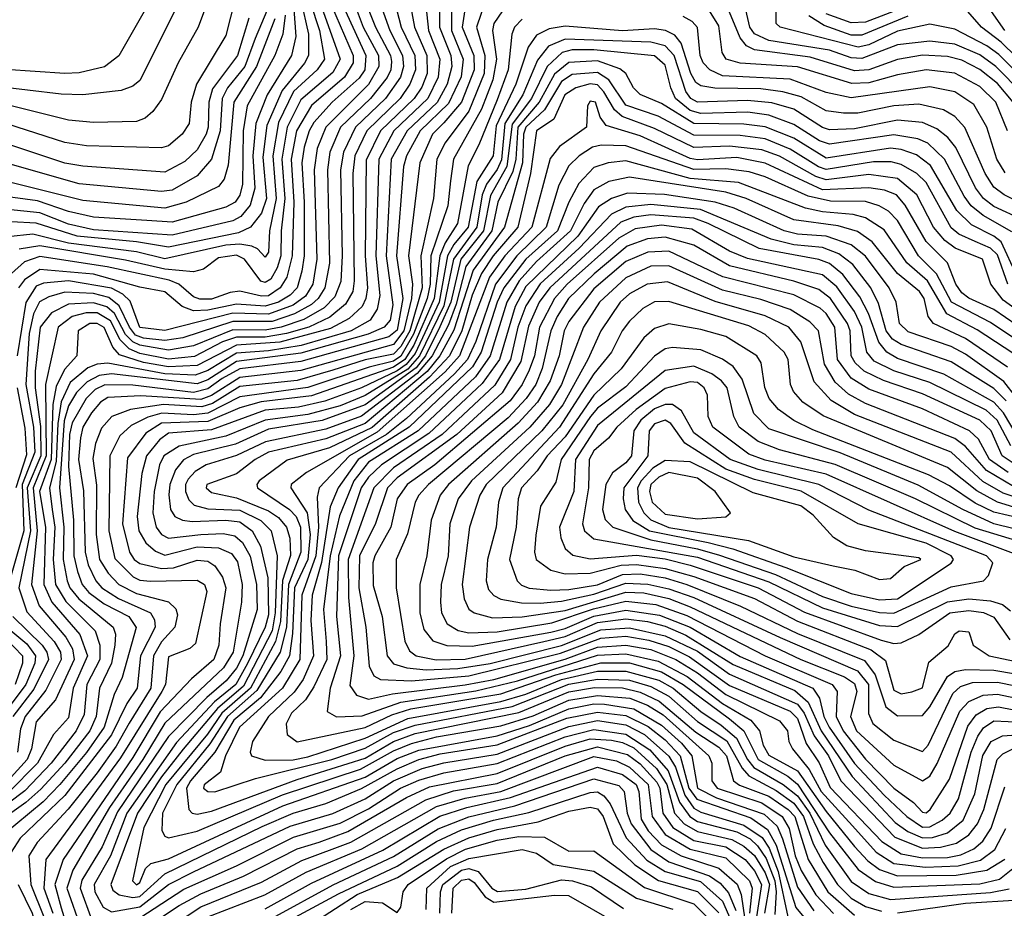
# Model space of a CAD drawing. Extents: x 501367 to 657802, y 482273 to 547541.
# Tile 476 of 656: x 565088 to 567844, y 531558 to 534046. Entities that reach past the tile are written whole.
import ezdxf

# ---------------------------------------------------------------- set-up
doc = ezdxf.new("R2010")
doc.units = 0

msp = doc.modelspace()

# ---------------------------------------------------------------- linework, layer by layer
at = {"layer": '0CON20XD'}
for points in [[(564969.3, 534160.7), (565152.8, 534257.2), (565204.5, 534315.5), (565231.4, 534375), (565217.1, 534652.9), (565225, 534681.6), (565268.6, 534745), (565303.2, 534815), (565325, 534831.5), (565345, 534831.6), (565355, 534820.3), (565385.5, 534735), (565436.9, 534616.9), (565525.6, 534475), (565540.4, 534375), (565539.6, 534105), (565425, 533875.4), (565405, 533859.2), (565372.2, 533847.8), (565265, 533835.5), (565205, 533837), (565015, 533859.5)], [(565037.1, 534142.9), (565146.5, 534193.5), (565197, 534233), (565237.1, 534282.9), (565264.9, 534365), (565257.7, 534582.3), (565261.6, 534645), (565271, 534665), (565305, 534691.8), (565325, 534692.3), (565345, 534671.2), (565392.1, 534565), (565443.5, 534505), (565461.1, 534475), (565472.6, 534412.6), (565475, 534210), (565463.2, 534115), (565365.8, 533944.2), (565326.1, 533913.9), (565255, 533897.3), (565215, 533895.2), (564965, 533911.7)], [(565849, 534165), (565861.3, 533998.7), (565849, 533945), (565781.1, 533835), (565749, 533755), (565740.6, 533665), (565746.1, 533573.9), (565733.5, 533526.5), (565706.9, 533495), (565685, 533482.3), (565515, 533442.2), (565295, 533457.3), (565225, 533473), (565145, 533505.2), (565055, 533514.7)], [(567895, 533838.7), (567820.5, 533915), (567775, 533947.5), (567705, 533977.6), (567635, 533985.5), (567545, 533975.5), (567445, 533937.3), (567415, 533938.9), (567355, 533960.4), (567185, 533987.1), (567145, 534005.7), (567131.6, 534025), (567097, 534175)], [(567868.2, 533815), (567825, 533867.2), (567775.8, 533905.8), (567725, 533932.3), (567685, 533942.9), (567615, 533946.4), (567545, 533934.3), (567465, 533905.6), (567425, 533902.4), (567300.7, 533940.7), (567145, 533961), (567122.8, 533972.8), (567104.8, 533994.8), (567045, 534139.3)], [(565691.6, 534105), (565665, 534001.5), (565583.6, 533865), (565568, 533815), (565562.9, 533755), (565543.2, 533725), (565505, 533692.5), (565485, 533687), (565275, 533692.7), (565215, 533701.7), (565025, 533762.3)], [(566052.1, 534105), (566084, 534025), (566126.3, 533945), (566128.9, 533928.9), (566126.9, 533905), (566116.6, 533883.4), (566070.5, 533825), (565985.9, 533745), (565956.8, 533675), (565949.7, 533625), (565955.7, 533364.3), (565942.7, 533295), (565923.9, 533265), (565905, 533248.1), (565857.9, 533222.1), (565795, 533200.8), (565685, 533201), (565545.2, 533154.8), (565495, 533147.8), (565435, 533154.7), (565413, 533163), (565395.4, 533185), (565366.8, 533245), (565337.9, 533267.9), (565295, 533279.4), (565215, 533283.2), (565169.8, 533270.2), (565144.3, 533255.7), (565127.4, 533222.6), (565115, 533167.3), (565105.6, 533025), (565127.3, 532905), (565130.5, 532835), (565095.3, 532744.7), (565100.4, 532615), (565057.4, 532465)], [(566339, 534105), (566327.1, 534025), (566359, 533945), (566360.3, 533905), (566325.1, 533814.9), (566275, 533757), (566243.8, 533725), (566208.5, 533645), (566176.6, 533385), (566187.4, 533305), (566185.4, 533265), (566163.5, 533175), (566135, 533136.6), (565875, 533063.3), (565705, 533043.9), (565625, 532993.8), (565595, 532983), (565427.1, 532992.9), (565335, 532987.9), (565314.5, 532975), (565289.8, 532945), (565265.6, 532905), (565258.4, 532875), (565252.9, 532815), (565266.9, 532726.9), (565271.9, 532555), (565280.1, 532520.1), (565301.5, 532475), (565318.4, 532455), (565365, 532426), (565454.4, 532385), (565466, 532366), (565467.3, 532345), (565426.2, 532265), (565417.6, 532175), (565388.3, 532131.7), (565345.8, 532044.2), (565215, 531874.1), (565089.4, 531755), (565064.2, 531715.8)], [(566135.1, 534105), (566155.8, 534025), (566193.9, 533945), (566196.1, 533905), (566180.6, 533865), (566153.1, 533825), (566060, 533735), (566026.1, 533665), (566020.3, 533615), (566024.9, 533315), (566020.7, 533285), (566000.5, 533249.5), (565956.6, 533213.4), (565897.2, 533185), (565835, 533167.2), (565775, 533156.7), (565695, 533156.9), (565656.1, 533143.9), (565577.3, 533102.7), (565505, 533095.8), (565425, 533111.4), (565394.6, 533124.6), (565369.8, 533149.8), (565342.8, 533202.8), (565305, 533225.6), (565274.9, 533225.1), (565235.4, 533214.6), (565196.2, 533185), (565161, 533025), (565162.8, 532825), (565126.1, 532735), (565137.5, 532615), (565121.6, 532465), (565143.2, 532405), (565217.6, 532317.6), (565236.2, 532285), (565241.1, 532255), (565188.5, 532141.5), (565135, 532080.5), (565121.5, 532005), (565109.3, 531975), (565065, 531925.7)], [(566016.1, 534115), (566049.4, 534025), (566092.3, 533945), (566093.1, 533915), (566065, 533864.4), (565944.9, 533745.1), (565921.2, 533685), (565912.1, 533625), (565920, 533375), (565909, 533305), (565888, 533272), (565853.4, 533246.6), (565785, 533221.3), (565685, 533224.5), (565495, 533175.8), (565425, 533184.5), (565397.8, 533257.8), (565377.2, 533277.2), (565345, 533293.8), (565225, 533314.8), (565155, 533308.5), (565135, 533299.9), (565105.8, 533254.2), (565081.7, 533105)], [(566092.3, 534105), (566124, 534015), (566159.9, 533945), (566163, 533915), (566154.4, 533884.4), (566112, 533825), (566027.8, 533745), (565994.2, 533675), (565986, 533625), (565991, 533385), (565986.9, 533313.1), (565970, 533270), (565940.6, 533239.4), (565883.4, 533206.6), (565820.2, 533185), (565775, 533176.3), (565685, 533177.6), (565575, 533132.6), (565505, 533121), (565425, 533134.4), (565405, 533144.4), (565384.9, 533164.9), (565353.7, 533223.7), (565332.3, 533242.3), (565295, 533253.1), (565225, 533249.8), (565177.5, 533225), (565145.8, 533185), (565131.6, 533061.6), (565132.1, 533015), (565147.1, 532907.1), (565147.7, 532825), (565109.7, 532735), (565118.5, 532615), (565086.3, 532455), (565108.4, 532388.4), (565185.1, 532305), (565202.5, 532275), (565204.9, 532255), (565161.4, 532168.6), (565104.2, 532095), (565091.2, 532061.2), (565082.4, 531995)], [(565984.1, 534105), (566057.5, 533945), (566054.1, 533905), (566038.1, 533881.9), (565962.9, 533815), (565911.9, 533758.1), (565898.2, 533735), (565885, 533688.7), (565877.6, 533645), (565884.5, 533535), (565884.2, 533385), (565878.5, 533341.5), (565864.7, 533295), (565845.1, 533274.9), (565812.3, 533255), (565775, 533243.8), (565695, 533249.7), (565615, 533232.9), (565575, 533230.9), (565542.7, 533242.7), (565495, 533283.5), (565425, 533296.8), (565295, 533333.7), (565145, 533346.2), (565102.1, 533317.9), (565085.1, 533294.9)], [(566394.2, 534105), (566366.9, 534025), (566390.5, 533945), (566388.1, 533895), (566345, 533789.5), (566279.3, 533700.7), (566255.8, 533655), (566246.3, 533545), (566210.7, 533385), (566214.5, 533295), (566180.1, 533175), (566155, 533130.6), (566135, 533109.9), (566055, 533093.5), (565965.2, 533065), (565865, 533035.6), (565705, 533018.9), (565628.3, 532971.7), (565597.9, 532962.1), (565491.3, 532968.7), (565398.8, 532955), (565346.3, 532935), (565317.8, 532902.2), (565300.6, 532859.4), (565292.9, 532817.1), (565303.1, 532743.1), (565302.9, 532605), (565312, 532535), (565336.1, 532496.1), (565365.8, 532465), (565415, 532439.4), (565505, 532416.4), (565525, 532396.8), (565530.1, 532380.1), (565523.1, 532345), (565485, 532304.3), (565463.2, 532265), (565455.8, 532175), (565395, 532076.7), (565358.1, 532011.9), (565305, 531937.5), (565224.5, 531835.5), (565137.5, 531742.5), (565114.3, 531705), (565119.6, 531625), (565156.2, 531535)], [(567845.4, 534015), (567775, 534116.4)], [(566263.6, 534095), (566263.6, 534025), (566294.9, 533945), (566297.5, 533915), (566284.6, 533865), (566256.4, 533813.6), (566172.7, 533735), (566127.9, 533655), (566113.8, 533385), (566132.8, 533247.2), (566125.3, 533205), (566108.8, 533185), (566063.3, 533165), (565875, 533112.2), (565695, 533089.2), (565615, 533037.9), (565585, 533026.5), (565345, 533054.5), (565310.5, 533049.5), (565277.6, 533032.4), (565247.8, 533002.2), (565225, 532965.2), (565212.7, 532922.7), (565199.6, 532735), (565212.2, 532625), (565210.2, 532535), (565221, 532475), (565228.9, 532455), (565254.4, 532424.4), (565350.2, 532345), (565356.2, 532326.2), (565354.7, 532294.7), (565345.5, 532245), (565311.5, 532175), (565302.7, 532095), (565284.7, 532055), (565214.7, 531965), (565148.1, 531891.9), (565105.8, 531854.2), (565007.1, 531785)], [(566297.3, 534085), (566296.8, 534015), (566329.5, 533935), (566324.1, 533885.9), (566288.6, 533811.4), (566208.8, 533735), (566171.1, 533665), (566162.2, 533635), (566143.4, 533385), (566160.9, 533265), (566145, 533176.2), (566121.9, 533158.1), (565875, 533088.8), (565705, 533068.1), (565655, 533040.9), (565615, 533012.9), (565575, 533002.6), (565405, 533022.4), (565326.6, 533023.4), (565299.5, 533010.5), (565274.2, 532985.8), (565235, 532917.7), (565228, 532885), (565225.3, 532795.3), (565239.5, 532645), (565239.8, 532545), (565250.7, 532500.7), (565263.7, 532465), (565282.3, 532442.3), (565325, 532410.8), (565394, 532375), (565414.8, 532344.8), (565375.1, 532204.9), (565352.9, 532157.1), (565324.9, 532065), (565275.5, 531994.5), (565200.9, 531905), (565153.8, 531856.2), (565039, 531761)], [(565901.1, 534095), (565927.2, 534015), (565941.8, 533935), (565921.4, 533905), (565854.9, 533845), (565812.5, 533757.5), (565796.5, 533665), (565805.8, 533545), (565787.8, 533455), (565784.8, 533395.2), (565775, 533381.2), (565754.2, 533404.2), (565738.3, 533411.7), (565705, 533417.5), (565665, 533414.7), (565495, 533376.6), (565415, 533396.2), (565225, 533420.4), (565125, 533445.6), (565055, 533438)], [(565789.9, 534095), (565747.1, 533992.9), (565718.3, 533915), (565670.1, 533855), (565654.8, 533825.2), (565649.2, 533735), (565625, 533655.7), (565585, 533608.5), (565515, 533568.7), (565485, 533564.4), (565255, 533586.1), (565055, 533643.4)], [(566179.9, 534095), (566193.2, 534025), (566228.3, 533945), (566228.4, 533895), (566213.4, 533856.6), (566192.7, 533825), (566098.1, 533735), (566057.7, 533652.3), (566055.4, 533385), (566062, 533295), (566057.4, 533265), (566046.7, 533243.3), (566010.8, 533209.2), (565958.6, 533181.4), (565816.7, 533143.3), (565695, 533134.5), (565585, 533077.6), (565505, 533074), (565435, 533086.5), (565367.9, 533107.9), (565349.5, 533129.5), (565325, 533183.7), (565305, 533195.7), (565285, 533195.3), (565252.5, 533175), (565248.3, 533105), (565213.5, 533066.5), (565190.8, 533019.2), (565181.5, 532968.5), (565176.2, 532815), (565144, 532725), (565160.9, 532625), (565155.7, 532465), (565178.2, 532415), (565257.2, 532325), (565278.5, 532265), (565237.7, 532175), (565225, 532092), (565183.5, 532045), (565138.3, 531965), (565057.1, 531882.9)], [(566225.1, 534085), (566232.5, 534015), (566264.2, 533935), (566259.7, 533885), (566230.6, 533825), (566135.8, 533735), (566093.2, 533655), (566084.9, 533385), (566096.5, 533273.5), (566088.7, 533235), (566069.3, 533205), (566016.3, 533175), (565875.9, 533134.1), (565785, 533118.9), (565695, 533112.4), (565615, 533064), (565579.4, 533050.6), (565495, 533054), (565335, 533084.2), (565305, 533081.7), (565279.2, 533070.8), (565230.1, 533029.9), (565204.2, 532975.8), (565195, 532915), (565190.6, 532809.4), (565171.6, 532735), (565179.2, 532675), (565186.6, 532625), (565182.1, 532535), (565189, 532465), (565217.2, 532417.2), (565299.5, 532335), (565312.9, 532295), (565312.4, 532255), (565276.3, 532185), (565268.9, 532101.1), (565246.7, 532055), (565176.6, 531965), (565103.1, 531886.9), (565057.3, 531852.7)], [(565614, 534095), (565587.6, 534025), (565532.2, 533925), (565485, 533822.5), (565461.3, 533788.7), (565439.7, 533770.3), (565415, 533760.3), (565295, 533757.8), (565225, 533764.8), (565064.2, 533804.2)], [(565875, 534101.5), (565897.1, 534005), (565896.5, 533945), (565885.6, 533924.4), (565822.6, 533847.4), (565780.3, 533749.7), (565769.3, 533660.7), (565779.2, 533545), (565765, 533504), (565734.8, 533465.2), (565701.1, 533448.9), (565505, 533408.5), (565415, 533424.1), (565249.6, 533439.6), (565135, 533476.6), (565065, 533480.3)], [(565960.6, 534085), (566021.5, 533945), (566021.5, 533925), (565997.9, 533885), (565904.8, 533805.2), (565863.4, 533735), (565847.9, 533655), (565855.2, 533535.2), (565850.6, 533385), (565836.5, 533325), (565817.8, 533295), (565785, 533272.7), (565765, 533271.5), (565705, 533285.7), (565677.8, 533282.2), (565625, 533263.4), (565593, 533263), (565575, 533269.5), (565534.1, 533305), (565506.6, 533316.6), (565333.6, 533353.6), (565145, 533382.4), (565101.9, 533368.1), (565065.1, 533335)], [(565928.5, 534095), (565985.5, 533935), (565965, 533897.7), (565875, 533821.4), (565836.8, 533745), (565822.1, 533655), (565830.5, 533545), (565820.2, 533455), (565819.2, 533385), (565809.2, 533350.8), (565791, 533319), (565775, 533309.6), (565763.5, 533313.5), (565717.4, 533375), (565695, 533386.8), (565645, 533379.3), (565602.5, 533347.5), (565575, 533340.2), (565495, 533347.2), (565385, 533372.8), (565145, 533413.1), (565086.7, 533403.3)], [(566452, 534088), (566415.1, 534035), (566411.3, 534015), (566423.2, 533935), (566412.9, 533877.1), (566380.9, 533795), (566302.1, 533655), (566293.8, 533595), (566287, 533525), (566239.5, 533385), (566237.5, 533305), (566229.2, 533265), (566190.8, 533165), (566155, 533103.7), (566135, 533089.8), (566066.8, 533073.2), (565895, 533016.4), (565705, 532990.4), (565615, 532943.9), (565575, 532939.2), (565486.1, 532943.9), (565446.9, 532933.1), (565400.5, 532909.5), (565369.1, 532880.9), (565340.6, 532825), (565337.9, 532615), (565355, 532538), (565406.3, 532486.3), (565425, 532477.2), (565454.3, 532474.3), (565585, 532476.9), (565605.2, 532465), (565611.9, 532445), (565580.8, 532299.2), (565565, 532285.3), (565505, 532262.2), (565496.2, 532185), (565486.6, 532165), (565370.6, 531979.4), (565162, 531695), (565155.7, 531615), (565181, 531545)], [(567853, 533735), (567819.9, 533815), (567775, 533859), (567705, 533896), (567625, 533905.1), (567545, 533891.6), (567465, 533868.8), (567416.8, 533866.8), (567265, 533914), (567105, 533924.2), (567065.3, 533935), (567054.3, 533954.3), (567045, 534028.2), (567000.3, 534100.3)], [(567912.3, 533865), (567828.6, 533948.6), (567795, 533972.8), (567705, 534019.6), (567635, 534033.4), (567545, 534013.7), (567465, 533974.9), (567435, 533969), (567216.7, 534025), (567205.6, 534035), (567205, 534086.2)], [(565729.8, 534050.2), (565698.2, 533945), (565627.8, 533852.2), (565617.4, 533815), (565616, 533745), (565610.1, 533725), (565585, 533681.7), (565551, 533649), (565495, 533618.7), (565265, 533635.4), (565215, 533644.1), (565015, 533710.3)], [(565831.3, 534058.7), (565824.8, 534005.2), (565802.8, 533945), (565725.2, 533804.8), (565713.8, 533735), (565711.6, 533585), (565705, 533554.2), (565691.6, 533535), (565665, 533521.3), (565515, 533478.9), (565443.9, 533483.9), (565295, 533493.1), (565225, 533508.7), (565138.5, 533538.5), (565035, 533552.8)], [(567846.7, 533616.7), (567822.8, 533655), (567794.6, 533745), (567758.3, 533808.3), (567705, 533843.5), (567635, 533857.6), (567415, 533827), (567345, 533841.7), (567245, 533879.2), (567055, 533888.2), (567020, 533905), (567001.6, 533925), (566993.2, 533945), (566985, 534023.8), (566970.8, 534040.8), (566944.9, 534054.9)], [(567574, 534056), (567445, 534002.6), (567415, 534002), (567340.2, 534029.8), (567296.8, 534056.8)], [(567555, 534076.7), (567455, 534039.1), (567415, 534037), (567345, 534062)], [(567920, 533900), (567835, 533982.5), (567780.2, 534025), (567735, 534075.6)], [(565802.3, 534047.7), (565751.1, 533915), (565687.9, 533815), (565671.5, 533638.5), (565660.3, 533599.7), (565645, 533578.9), (565554.7, 533535), (565495, 533518.2), (565265, 533539.6), (565025, 533599)], [(566495, 534047.4), (566473, 534025), (566465.5, 534005), (566455.1, 533905), (566425, 533821.5), (566373.5, 533695), (566343.1, 533636.9), (566313.9, 533475), (566278.7, 533421.3), (566264.4, 533385), (566248.3, 533265), (566191.5, 533135), (566166.5, 533095), (566135, 533073.5), (565905, 532993.1), (565763.9, 532976.1), (565705, 532959.4), (565615, 532920.8), (565485, 532915.9), (565441.5, 532888.5), (565390.5, 532819.5), (565376.1, 532635), (565395.6, 532555), (565408.5, 532535), (565425, 532523.3), (565485, 532509.5), (565519, 532511), (565585, 532532.6), (565615, 532530.5), (565635, 532516.7), (565656, 532485), (565665.6, 532455), (565649.4, 532355), (565646.1, 532295), (565631.8, 532255), (565569, 532201), (565481.8, 532108.2), (565405, 531980.6), (565210.1, 531695), (565186.7, 531625), (565205, 531559.3)], [(567930.8, 533510.8), (567843.3, 533555), (567815, 533577.2), (567790.4, 533615), (567733.7, 533743.7), (567705.1, 533775.1), (567673.3, 533793.3), (567605, 533809.3), (567535, 533804.7), (567434.4, 533784.4), (567393.8, 533783.8), (567345, 533790.7), (567275, 533829.4), (567223.8, 533843.8), (567162.2, 533852.2), (567034.2, 533854.2), (566995, 533860.3), (566980.2, 533870.2), (566966.7, 533895), (566939.9, 533979.9), (566922.1, 534002.1), (566895.8, 534015.8), (566865, 534019.8), (566775, 534014.8), (566615, 534027.6), (566570.3, 534019.7), (566535, 534002), (566511.6, 533968.4), (566477.2, 533865), (566421.7, 533748.3), (566413.1, 533665), (566367.6, 533592.4), (566343.5, 533465), (566303.2, 533416.8), (566285.6, 533385), (566262.4, 533255), (566195, 533110.9), (566169.7, 533080.3), (566145, 533062.7), (566045, 533015.3), (565942, 532978), (565869.1, 532960.9), (565775, 532952.3), (565625, 532898.1), (565505, 532888), (565480.1, 532869.9), (565443.4, 532825), (565430.5, 532775), (565416.8, 532655), (565421.5, 532615), (565441.2, 532581.2), (565468.2, 532558.2), (565495, 532546.6), (565585, 532569.8), (565645, 532567.1), (565681.1, 532551.1), (565698, 532528), (565710.8, 532465), (565709.5, 532415), (565686.3, 532275), (565658.5, 532231.5), (565495, 532076.6), (565433.1, 531975), (565339.6, 531840.4), (565237.1, 531665), (565220.3, 531615), (565260.7, 531500.7)], [(567895.5, 533485.5), (567815, 533523.1), (567785.4, 533545), (567763.3, 533575), (567707.9, 533687.9), (567686, 533716), (567655, 533739.9), (567615, 533758.3), (567545, 533764.2), (567425, 533740.5), (567355, 533737.8), (567335, 533743.5), (567255, 533794.9), (567193.1, 533813.1), (567125, 533819.9), (566985, 533814.8), (566966.5, 533825), (566952.3, 533845), (566919.8, 533945), (566895, 533972.4), (566855, 533982.9), (566615, 533991.4), (566568.7, 533971.3), (566537.9, 533932.1), (566496.3, 533835), (566446.2, 533755), (566436.6, 533653.4), (566425, 533626.1), (566394.6, 533585.4), (566382.9, 533555), (566367.4, 533465), (566302.5, 533375), (566275, 533245), (566207.3, 533105), (566175, 533067.6), (566055, 532994.2), (565985, 532965.2), (565895, 532940.6), (565775, 532925.1), (565665, 532880.2), (565535, 532852), (565491.5, 532825), (565480.1, 532799.9), (565464.7, 532725), (565461, 532665), (565470.1, 532625), (565485, 532604.9), (565505, 532594.4), (565595, 532604.4), (565657.9, 532607.9), (565690.9, 532600.9), (565711.9, 532581.9), (565733.7, 532543.7), (565751.2, 532465), (565752.6, 532395), (565712.7, 532265), (565695, 532230.7), (565666.6, 532195), (565611.9, 532148.1), (565505, 532039.7), (565361.8, 531828.2), (565319.1, 531730.9), (565262.7, 531637.3), (565257.4, 531615), (565290.1, 531525)], [(567326.3, 533706.3), (567255, 533752.4), (567185, 533778.5), (567126.5, 533786.5), (566995, 533783.4), (566965, 533791.3), (566923.9, 533825), (566910.2, 533855), (566895, 533918.1), (566865, 533944.9), (566695, 533961.2), (566635, 533961), (566606.3, 533953.7), (566565, 533915.1), (566520.3, 533825), (566466.5, 533753.5), (566451.8, 533635), (566406.4, 533553.6), (566386, 533455), (566323.2, 533375), (566295.1, 533255), (566264.3, 533185.7), (566223.9, 533105), (566198.4, 533071.6), (566055, 532967.5), (565935, 532924.1), (565785, 532899.1), (565692.3, 532857.7), (565575, 532828.4), (565546.6, 532813.4), (565524.6, 532785.4), (565508.6, 532745), (565506.1, 532716.1), (565510.5, 532675), (565522.5, 532655), (565544.4, 532644.4), (565570.9, 532640.9), (565665, 532644.7), (565705, 532639.9), (565739.3, 532615), (565762.2, 532572.2), (565783, 532483), (565785, 532380), (565775.6, 532345), (565726.3, 532243.7), (565692.9, 532185), (565633.3, 532136.7), (565527.7, 532022.3), (565388.4, 531825), (565343, 531705), (565297.2, 531625), (565298.4, 531605), (565322, 531562), (565345, 531548.2), (565425, 531562.9), (565505, 531625.3), (565575, 531660.7), (565845, 531788.3), (565965, 531823.7), (566055.5, 531865), (566135, 531915.2), (566215, 531949.4), (566275, 531965.8), (566425, 531990), (566625, 532067.2), (566705, 532083.8), (566785, 532071.8), (566837.3, 532045), (566905, 531984.7), (566923.6, 531953.6), (566949.4, 531875), (566975, 531838.6), (566995, 531827.4), (567115, 531791.3), (567166.3, 531756.3), (567186.3, 531726.3), (567211.1, 531661.1), (567238, 531535)], [(567878.8, 533328.8), (567835, 533423.6), (567815, 533440), (567751.6, 533471.6), (567711.2, 533511.2), (567637.5, 533637.5), (567597.7, 533667.7), (567555, 533682.4), (567525, 533685.6), (567345, 533658.1), (567255, 533714.5), (567175, 533745.8), (567115, 533753.6), (566975, 533755.4), (566885, 533810.7), (566825, 533836.5), (566805.8, 533855), (566784.3, 533895), (566768.2, 533908.2), (566705, 533930.6), (566625, 533926.3), (566585, 533893.2), (566542.1, 533815), (566482.4, 533745), (566476.9, 533655), (566468.9, 533621.1)], [(567762.2, 533425), (567716.8, 533445), (567695, 533462.8), (567625, 533590.3), (567599, 533615), (567555, 533640.6), (567527.6, 533647.6), (567477.6, 533647.6), (567345, 533626.3), (567323.8, 533633.8), (567245, 533683.7), (567175, 533712.2), (567105, 533721.9), (566975, 533722.3), (566875.2, 533775.2), (566785, 533806.1), (566737.3, 533877.3), (566705, 533898.2), (566635, 533892.3), (566605, 533872.9), (566556.8, 533793.2), (566504.8, 533745), (566498.6, 533725), (566495.4, 533644.6), (566445.6, 533465), (566357.4, 533345), (566303.8, 533176.2), (566264, 533105), (566228.6, 533061.4), (566055, 532915.7), (565945, 532872.1), (565784.3, 532835), (565747.2, 532815), (565695, 532774.9), (565612.5, 532745), (565610, 532735), (565625, 532722), (565695, 532707.6), (565785, 532671), (565812.3, 532652.3), (565835.4, 532625), (565844.5, 532594.5), (565846.2, 532546.2), (565824.3, 532475.7), (565818.7, 532361.3), (565804.4, 532305.6), (565734.1, 532175), (565654.4, 532105), (565614, 532046), (565497.8, 531905), (565435.6, 531785), (565404.1, 531635), (565415, 531623.7), (565425, 531630.6), (565440.5, 531669.5), (565455.9, 531684.1), (565505, 531696.8), (565824.8, 531845), (566055, 531925.5), (566145, 531977.5), (566205, 532001), (566425, 532041.5), (566515, 532070.1), (566625, 532116.9), (566695, 532130.5), (566725, 532130.2), (566806.7, 532116.7), (566885, 532071.3), (566940.6, 532020.6), (566969.4, 531985), (566985, 531894.7), (567038, 531868), (567171.9, 531821.9), (567207.9, 531787.9), (567222.9, 531752.9), (567265, 531617.8), (567311.1, 531551.1)], [(567995, 533150), (567840.3, 533260.3), (567806.6, 533305), (567783, 533375), (567706.2, 533406.2), (567677.5, 533427.5), (567646, 533465), (567598.9, 533555), (567545, 533601.4), (567465, 533612.2), (567345, 533597), (567316.5, 533606.5), (567215, 533663.3), (567165, 533681.6), (567075, 533691.7), (566975, 533687.5), (566865, 533741.3), (566774.2, 533775), (566753.3, 533793.3), (566723.6, 533843.6), (566705, 533863.1), (566685, 533865.8), (566644.8, 533854.8), (566613.9, 533835), (566583.2, 533766.8), (566535, 533734.7), (566518.2, 533615), (566482.6, 533465), (566413.9, 533385), (566380.6, 533335), (566355.1, 533275), (566325.6, 533174.4), (566291.1, 533105), (566235.3, 533044.7), (566075, 532904), (565955, 532847.5), (565837.1, 532812.9), (565759, 532755), (565751.7, 532745), (565753.8, 532735), (565843.6, 532675), (565862.2, 532655), (565874, 532625), (565875.6, 532555), (565841, 532465), (565834.9, 532345), (565817.4, 532275), (565752.2, 532167.8), (565669.9, 532095), (565620.9, 532019.1), (565528.2, 531905), (565488.1, 531825), (565486.6, 531776.6), (565495, 531760.8), (565505, 531755.7), (565585, 531774.5), (565824.4, 531875.6), (566042.5, 531947.6), (566135, 531999.5), (566185, 532020), (566255, 532038.2), (566435, 532069.3), (566525, 532096.8), (566625, 532141.4), (566705, 532154.4), (566796.3, 532146.3), (566845, 532127.1), (566889.5, 532099.5), (567017.1, 531985), (567025.7, 531965), (567025.7, 531915), (567040.3, 531895), (567165, 531853.8), (567222.6, 531815), (567242, 531782), (567258.7, 531705), (567275, 531664.2), (567316.4, 531596.4), (567365.7, 531544.3)], [(567945, 533144.7), (567815, 533234.7), (567745, 533266.3), (567725, 533281.5), (567708.1, 533305), (567684.9, 533364.9), (567625, 533424.8), (567566.9, 533526.9), (567542, 533555), (567508.5, 533568.5), (567465.1, 533575.1), (567335, 533569.5), (567174.2, 533644.2), (567095, 533659.5), (566985, 533653), (566965, 533657.3), (566825, 533720.5), (566729.6, 533749.6), (566712.5, 533772.5), (566700.2, 533815), (566685, 533817.5), (566677.5, 533805), (566674.2, 533745), (566599, 533691), (566572.7, 533657.3), (566521.8, 533465), (566446.2, 533385), (566403.5, 533325), (566319.3, 533105), (566279.6, 533060.4), (566089.2, 532890.8), (565891.5, 532778.5), (565847.8, 532745), (565847, 532735), (565892.7, 532665), (565901.2, 532605), (565894.5, 532535), (565857.9, 532455), (565852.3, 532327.7), (565843.1, 532265), (565819, 532221), (565762, 532148), (565687.6, 532085), (565634.6, 531995.4), (565566.1, 531915), (565555.6, 531895), (565562, 531835), (565571.5, 531825), (565585, 531822), (565625, 531830.3), (565865, 531918.9), (566055, 531979), (566135, 532025.4), (566195, 532047.3), (566485, 532106.3), (566625, 532164.5), (566696.6, 532176.6), (566775, 532175.8), (566825, 532163.4), (566878.2, 532138.2), (566981, 532051), (567045, 532009.3), (567066.5, 531985), (567086.5, 531915), (567102.9, 531902.9), (567185, 531872), (567239.2, 531835), (567257.6, 531815), (567272.9, 531767), (567295.4, 531695.4), (567350.2, 531605), (567425, 531539.2)], [(567865, 533451.9), (567785, 533497.4), (567751.4, 533525), (567731.5, 533551.5), (567676.4, 533655), (567630.1, 533700.1), (567602, 533712), (567535, 533723.4), (567355, 533697.3), (567326.3, 533706.3)], [(567357.9, 533537.9), (567295, 533551.7), (567175, 533605.5), (567129.6, 533619.6), (567065, 533628.6), (566975, 533626.2), (566785, 533692.3), (566715.4, 533694.6), (566691.5, 533688.5), (566654.3, 533665), (566625, 533636.2), (566597.5, 533582.5), (566561.9, 533465), (566479.8, 533385), (566419.9, 533305), (566364.7, 533145.3), (566341.3, 533095), (566305.5, 533054.5), (566170.5, 532929.5), (566115.1, 532884.9), (566011.3, 532825), (565927, 532735), (565921.2, 532708.8), (565924.3, 532625), (565917, 532545), (565878.5, 532435), (565872.6, 532255), (565823.6, 532175), (565703.6, 532065), (565664.7, 531985), (565650.8, 531939.2), (565605, 531904), (565603, 531895), (565615, 531885.2), (565635, 531884.9), (565748.4, 531921.6), (565961.6, 531975), (566055, 532006.7), (566135, 532050.1), (566195, 532071.3), (566466.5, 532123.5), (566625, 532185.5), (566705, 532199.7), (566795, 532196.9), (566855, 532179.7), (566905, 532151.9), (566985, 532081.6), (567067.4, 532027.4), (567110.6, 531950.6), (567129.2, 531929.2), (567205, 531888.6), (567255, 531852.3), (567282.2, 531815), (567309.2, 531739.2), (567336.6, 531686.6), (567376.9, 531625), (567415, 531587.2), (567455, 531563.1), (567500.3, 531550.3)], [(567895.2, 533095), (567767.6, 533177.6), (567682.7, 533222.7), (567628.6, 533315), (567571.4, 533365), (567507.3, 533457.3), (567455, 533491.3), (567420.8, 533500.8), (567335, 533507.4), (567287.7, 533517.7), (567100, 533590), (566965, 533601.2), (566785, 533650.7), (566735, 533645.4), (566695, 533632.1), (566653.2, 533586.8), (566625.6, 533535), (566593.9, 533455), (566504.7, 533375), (566442.9, 533295), (566424.3, 533255), (566380.3, 533115), (566355.7, 533074.3), (566178.4, 532905), (566035.6, 532815), (565979.7, 532735), (565957.6, 532682.4), (565933.2, 532526.8), (565906.8, 532435), (565903.6, 532363.6), (565911.1, 532265), (565881.4, 532198.6), (565856.6, 532163.4), (565784.6, 532095), (565740.2, 532025), (565733.2, 531995), (565737.5, 531985), (565775, 531973.4), (565854.1, 531974.1), (565895, 531982.8), (566055, 532035.1), (566175, 532089.8), (566435, 532137.2), (566505, 532157.8), (566605, 532198.5), (566705, 532221.9), (566785, 532222.5), (566877.1, 532197.1), (566916.8, 532175), (566995, 532109.2), (567051.4, 532071.4), (567094.6, 532034.6), (567124.9, 531974.9), (567142.9, 531952.9), (567225.2, 531905.2), (567265, 531872.9), (567299.6, 531825), (567342.7, 531735), (567415, 531633.2), (567465, 531599.7), (567525, 531582.9), (567805, 531602.6), (567857.2, 531612.8)], [(566468.9, 533621.1), (566426.6, 533535), (566409.7, 533455), (566336.6, 533355), (566310.3, 533249.7), (566288.6, 533191.4), (566242.7, 533105), (566201.2, 533055), (566045, 532935.8), (565945, 532900), (565775.9, 532864.1), (565695, 532826.1), (565610.2, 532799.8), (565579.3, 532780.7), (565560.4, 532759.6), (565552.7, 532745), (565552.1, 532725), (565561.4, 532701.4), (565576.8, 532686.8), (565615, 532676.7), (565705, 532672.7), (565763.6, 532643.6), (565792.4, 532615), (565809.2, 532545), (565803.7, 532385), (565794.8, 532335), (565715, 532180.2), (565642.1, 532117.9), (565546.2, 532003.8), (565485, 531926.6), (565417.7, 531825), (565343.6, 531625), (565349, 531609), (565366.6, 531596.6), (565405, 531588.3), (565425, 531591.6), (565494.8, 531655.2), (565767.3, 531787.3), (565853.5, 531825), (565945, 531851.8), (566045, 531893.3), (566145, 531949.1), (566205.4, 531974.6), (566265, 531990.6), (566425, 532015.8), (566619.6, 532090.4), (566705, 532107.4), (566785, 532097.9), (566847.4, 532067.4), (566895, 532029.8), (566937, 531985), (566960.7, 531895), (566983.5, 531863.5), (567135, 531811.3), (567181.2, 531778.8), (567205, 531735), (567260.6, 531560.6), (567296.4, 531516.4)], [(567852.8, 533072.8), (567735, 533153.6), (567645.5, 533195.5), (567631, 533215), (567619.4, 533265), (567606.1, 533285), (567544.9, 533334.9), (567474.1, 533424.1), (567433.1, 533453.1), (567378.7, 533468.7), (567255, 533485.5), (567121.7, 533545), (567065, 533562.8), (566795, 533604.7), (566737.6, 533592.4), (566695, 533569.5), (566668.4, 533531.6), (566630.3, 533455), (566535, 533369.2), (566486.2, 533315), (566451.7, 533255), (566405.1, 533105), (566364.2, 533045.8), (566203.8, 532895), (566065, 532806.9), (566024, 532755), (565983, 532657), (565957.4, 532545), (565938.9, 532395), (565946.2, 532305), (565947.9, 532255), (565912, 532178), (565888, 532142), (565848.9, 532105), (565834.5, 532075), (565836.7, 532045), (565864.6, 532024.6), (566055, 532064.6), (566129.8, 532100.3), (566183.5, 532116.5), (566435, 532159), (566588.5, 532211.5), (566715, 532245.2), (566795, 532245.5), (566885, 532220), (566945.3, 532185), (567075, 532088.7), (567114.9, 532055), (567154.6, 531974.6), (567238.2, 531928.2), (567265, 531905.5), (567355, 531770), (567435, 531667.5), (567483.3, 531633.3), (567535, 531617.7), (567775, 531627.2), (567830.1, 531639.9), (567886.4, 531685)], [(567915, 532939.4), (567842.7, 533032.7), (567735, 533109.2), (567695, 533130.6), (567575, 533172.4), (567550.4, 533195), (567541.5, 533255), (567521.8, 533295), (567455, 533384.2), (567415, 533415.1), (567345, 533440), (567265, 533445.7), (567227.5, 533455), (567087.8, 533517.8), (567034.6, 533535), (566893.3, 533556.8), (566789.5, 533560.5), (566745, 533544.9), (566708.3, 533521.7), (566650.4, 533439.6), (566505, 533298.5), (566475, 533242.5), (566430.8, 533095), (566383.1, 533026.9), (566233, 532887), (566100.6, 532799.4), (566065, 532764.9), (566044.4, 532735), (565980.5, 532545), (565975.1, 532375), (565986.4, 532265), (565956.9, 532175), (565949.2, 532109.2), (565974.6, 532094.6), (566047.1, 532097.1), (566154.8, 532135.2), (566365, 532166.8), (566481.5, 532195), (566705, 532266.6), (566785, 532271.1), (566875, 532250.6), (566956.8, 532206.8), (567055, 532131.6), (567134.9, 532085), (567158.7, 532055), (567168.8, 532015), (567185, 531986.9), (567265, 531943.2), (567345, 531829.4), (567425, 531731.3), (567461.7, 531691.7), (567495, 531667.2), (567545, 531649.4), (567709, 531651), (567795.1, 531664.9), (567845, 531696.2)], [(567848.9, 532978.9), (567815, 533013.3), (567695, 533088.2), (567555, 533136.4), (567531.3, 533151.3), (567512.9, 533175), (567491.7, 533251.7), (567470.1, 533295), (567420.4, 533360.4), (567380.6, 533390.6), (567335, 533407.7), (567255, 533415.2), (567191.5, 533431.5), (566994.1, 533514.1), (566855, 533528.4), (566785, 533521.3), (566745, 533501), (566653.7, 533406.3), (566545, 533306), (566504.9, 533245.1), (566482.7, 533185), (566461.8, 533095), (566417.7, 533022.3), (566270.3, 532885), (566135, 532791.3), (566079.7, 532735), (566007.3, 532535), (566008.4, 532428.4), (566023.2, 532265), (566012.2, 532182.2), (566030.7, 532155), (566065, 532143.4), (566131.4, 532158.6), (566335, 532183.6), (566415, 532199.2), (566615, 532255.6), (566705, 532289.5), (566785, 532295.4), (566855, 532282.4), (566925.1, 532255), (566985, 532217.8), (567065, 532156.6), (567215, 532083.2), (567237, 532055), (567241.2, 532025), (567251, 532005), (567297.4, 531947.4), (567331.6, 531885), (567419, 531789), (567485, 531715.5), (567535, 531683.6), (567623.3, 531673.3), (567715, 531677.5), (567776.9, 531693.1), (567817.3, 531722.7), (567848.4, 531781.6)], [(567920.5, 533120.5), (567805, 533198.1), (567695.8, 533255), (567654.2, 533334.2), (567603.3, 533385), (567545, 533483.3), (567519.6, 533509.6), (567494.1, 533525), (567455, 533537.2), (567357.9, 533537.9)], [(567885, 532871.7), (567841.4, 532945), (567814.9, 532975), (567675, 533053.3), (567545, 533097.3), (567514.8, 533114.8), (567492.7, 533142.7), (567463.7, 533223.7), (567439.5, 533269.5), (567392.4, 533332.4), (567355, 533363.2), (567325, 533374.1), (567157.6, 533405), (567015.4, 533475.4), (566975, 533489.7), (566855, 533499.3), (566806.8, 533493.2), (566771.2, 533478.8), (566572.5, 533295), (566542, 533255), (566512.6, 533187.4), (566490.9, 533089.1), (566439, 533001), (566311.7, 532885), (566145, 532762.9), (566117.9, 532735), (566084.6, 532635.4), (566039.5, 532545), (566037.8, 532455), (566057.2, 532345), (566066.2, 532236.2), (566079.2, 532209.2), (566098.5, 532198.5), (566185.1, 532195.1), (566345, 532209), (566602.1, 532272.1), (566715, 532314.5), (566785, 532319.7), (566849.1, 532309.1), (566905, 532291.1), (566962.6, 532262.6), (567075, 532182.4), (567245, 532110.5), (567265, 532089.7), (567289.5, 532019.5), (567325.9, 531965.9), (567356.6, 531896.6), (567500.7, 531745), (567555, 531711.1), (567615, 531699.9), (567685, 531700.6), (567722.2, 531707.8), (567759, 531725), (567783.9, 531746.1), (567807.4, 531782.6), (567845, 531898.4)], [(567862.6, 532852.6), (567824.3, 532924.3), (567793, 532953), (567635, 533030.3), (567535, 533062.5), (567479.7, 533089.7), (567459.3, 533115), (567445.6, 533185), (567425, 533228.6), (567375, 533297.5), (567335, 533331.2), (567125, 533377), (567075, 533397.8), (566969.7, 533459.7), (566885, 533470.8), (566810.5, 533460.5), (566765, 533434.5), (566620.8, 533305), (566584.9, 533265), (566543.3, 533185), (566528.8, 533105), (566514.4, 533065), (566494.9, 533025), (566460.7, 532979.3), (566250.6, 532799.4), (566173, 532745), (566144.7, 532705), (566127, 532625), (566081.9, 532545), (566076.8, 532525), (566077.9, 532462.1), (566103, 532375), (566116.5, 532265), (566135, 532243.1), (566171.8, 532231.8), (566226.2, 532226.2), (566315, 532229.9), (566405, 532244), (566605, 532294.3), (566715, 532337.9), (566795, 532343.2), (566895, 532321.5), (566985, 532278.1), (567075, 532214), (567265, 532129.6), (567283.8, 532105), (567311.4, 532041.4), (567352.3, 531985), (567386.6, 531915), (567537.5, 531757.5), (567615, 531727.2), (567665, 531729.1), (567710.5, 531740.5), (567745, 531764), (567769.1, 531795), (567786.7, 531835), (567824.3, 531975), (567839.5, 531990.5), (567866.2, 532003.8)], [(567885, 532793.4), (567838.2, 532825), (567806.8, 532895), (567775, 532924.9), (567615, 532998.2), (567505.8, 533035.8), (567452, 533062), (567426.4, 533085), (567415.3, 533105), (567412.7, 533175), (567405, 533195.5), (567357.6, 533265), (567325, 533290.7), (567255, 533313.8), (567075, 533356.8), (566975, 533414.2), (566895, 533437.3), (566845, 533432.6), (566788.6, 533411.4), (566696.1, 533333.9), (566624.1, 533265), (566592.8, 533215), (566574.6, 533175), (566550.6, 533069.4), (566532.5, 533025), (566505.5, 532985), (566455, 532931.5), (566232.5, 532745), (566205.8, 532715), (566195.2, 532695), (566173.4, 532606.6), (566142.3, 532535), (566141.9, 532455), (566166.2, 532306.2), (566179.3, 532279.3), (566197.6, 532265), (566253.7, 532253.7), (566335, 532256.2), (566555.5, 532305.5), (566615, 532319.2), (566705, 532358.1), (566785, 532368.4), (566845, 532361), (566895, 532348), (566953, 532323), (567085, 532240.6), (567257.9, 532167.9), (567295.4, 532135.4), (567331.3, 532055), (567417.9, 531927.8), (567538.7, 531798.7), (567573.7, 531773.7), (567615, 531755.4), (567643.1, 531756.9), (567685, 531769.8), (567728.5, 531805), (567761, 531879), (567784, 531986), (567807.2, 532025), (567838.4, 532041.6), (567905, 532046)], [(567853.9, 533305), (567825, 533387.6), (567805, 533406.3), (567762.2, 533425)], [(567855, 532778), (567802.5, 532815), (567771.6, 532871.6), (567746.5, 532895), (567615, 532956.4), (567465, 533011.2), (567415, 533042.5), (567377.5, 533095), (567369.3, 533185), (567345, 533223), (567328.2, 533238.2), (567255, 533275.3), (567055.9, 533325.9), (566905, 533398.2), (566846.2, 533395), (566785, 533368.6), (566695, 533292.7), (566625, 533200.7), (566612.4, 533175), (566597.9, 533105), (566572.9, 533035), (566537.5, 532975), (566483.3, 532916.7), (566288.6, 532745), (566264.9, 532715), (566239.7, 532645), (566227.7, 532545), (566208.1, 532465), (566207.8, 532385), (566219.1, 532339.1), (566245, 532307), (566283.9, 532293.9), (566355, 532291.8), (566575, 532331.8), (566615, 532341.9), (566695, 532376.4), (566785, 532393.2), (566879.1, 532379.1), (566965, 532345.5), (567105, 532263.2), (567307.7, 532175), (567326.9, 532146.9), (567339, 532095), (567354.2, 532065), (567425, 531964.2), (567507.6, 531875), (567571.4, 531815), (567615, 531785.6), (567635, 531786.9), (567669.8, 531805), (567692.7, 531825), (567715.3, 531865), (567751.2, 531995), (567769.6, 532040.4), (567786, 532064), (567815, 532083), (567895, 532079.5)], [(567869.4, 532739.4), (567793.9, 532783.9), (567735, 532850.9), (567705, 532873.3), (567455, 532971.8), (567407.6, 532997.6), (567371, 533031), (567341.1, 533081.1), (567324.1, 533175), (567300, 533200), (567244.4, 533234.4), (567162.6, 533262.6), (567055, 533288.8), (566905, 533356.7), (566855, 533355.6), (566785, 533323.2), (566711.5, 533255), (566666.4, 533185), (566605.1, 533025), (566571.2, 532968.8), (566516, 532905), (566352.6, 532755), (566315.1, 532705), (566292.4, 532635), (566287.4, 532545), (566268, 532465), (566266.5, 532415), (566268.9, 532385), (566285.2, 532355), (566315.7, 532335.7), (566345, 532329.1), (566425, 532332.6), (566577.3, 532357.2), (566693.8, 532396.2), (566785, 532418.2), (566868.6, 532408.6), (566955, 532378.1), (567174.4, 532265), (567362.6, 532185), (567375.8, 532165), (567373.1, 532095), (567393.3, 532055), (567455, 531975.8), (567535, 531894.9), (567589.3, 531855), (567615, 531827.4), (567625, 531826), (567636.5, 531835), (567690.1, 531919.9), (567742.1, 532067.9), (567765, 532100), (567795, 532117.6), (567827.4, 532122.6), (567995, 532090.1)], [(567905, 532699.3), (567840.8, 532720.8), (567783.5, 532753.5), (567695, 532835.5), (567425, 532940.8), (567359.4, 532979.4), (567311.6, 533031.6), (567274.1, 533144.1), (567241.1, 533185), (567175, 533216.7), (567035, 533256.5), (566901.5, 533311.5), (566844.1, 533305), (566795, 533278), (566769.1, 533255), (566715.1, 533175), (566678.4, 533095), (566608.1, 532968.1), (566549.6, 532895), (566394.3, 532745), (566376.6, 532715), (566347.3, 532625), (566326.7, 532465), (566332.2, 532425), (566345.5, 532395.5), (566360, 532385), (566411.5, 532371.5), (566495, 532374.1), (566615, 532392.1), (566785, 532443.3), (566835, 532441.9), (566905, 532426), (566965, 532402.7), (567274.8, 532255), (567396.3, 532206.3), (567425, 532188.1), (567431.6, 532165), (567413, 532095), (567429.9, 532055), (567535, 531959.4), (567615, 531914.8), (567635, 531928.3), (567656.4, 531963.6), (567719.6, 532110.4), (567745, 532137.1), (567784.9, 532155.1), (567825, 532157.5), (567975, 532125.9)], [(567895, 532673.8), (567825, 532695.2), (567767, 532727), (567685, 532792.6), (567336.6, 532936.6), (567280.2, 532975), (567254.4, 533005), (567245.9, 533025), (567239.2, 533095), (567227.7, 533115), (567175, 533164.8), (567129.1, 533189.1), (566905, 533256.6), (566865, 533255.5), (566832.7, 533237.3), (566795, 533201.7), (566774.8, 533175), (566744.9, 533115.1), (566695, 533054.2), (566598.9, 532905), (566440.8, 532735), (566428.5, 532695), (566422.3, 532625), (566397.4, 532535), (566394.2, 532475), (566400.5, 532450.5), (566415, 532433.6), (566435, 532423.6), (566493.2, 532413.2), (566545, 532412.4), (566605, 532418.2), (566695, 532437.3), (566785, 532468.7), (566846, 532466), (566905, 532453), (566975, 532428.3), (567216.5, 532316.5), (567433, 532223), (567464, 532185), (567463.4, 532103.4), (567475.6, 532075.6), (567535, 532029.4), (567615, 531997.2), (567630.7, 532015), (567699.9, 532160.1), (567721, 532179), (567755, 532190.4), (567825, 532191.3), (567985, 532159.1)], [(568055, 532610.9), (567815, 532667), (567762.3, 532692.3), (567690.8, 532740.8), (567632, 532772), (567308.1, 532898.1), (567255, 532924.2), (567211.6, 532955), (567186.3, 532985), (567173.6, 533016.4), (567163.9, 533085), (567151.6, 533105), (567065, 533158.8), (566995, 533178.8), (566905, 533194.5), (566865, 533181.7), (566834.9, 533155.1), (566771.4, 533068.6), (566695, 532995.1), (566615, 532877.9), (566564.4, 532825), (566536.8, 532783.2), (566492.8, 532735), (566483.6, 532705), (566477.7, 532625), (566459.5, 532535), (566480.2, 532475), (566492.8, 532462.8), (566514.5, 532454.5), (566575, 532448.6), (566625, 532451.1), (566705, 532463.9), (566775, 532492.8), (566825, 532494.3), (566895, 532483), (566955, 532465.1), (567105.7, 532404.3), (567265, 532327.9), (567452.2, 532252.2), (567482.3, 532212.3), (567512.7, 532122.7), (567545, 532097.4), (567615, 532098.4), (567635, 532121.9), (567685, 532207.1), (567705, 532220.9), (567735, 532227.1), (567815, 532225.2), (567985, 532196.1)], [(567985, 532592.9), (567815, 532634.8), (567727.4, 532675), (567602.9, 532742.9), (567385, 532833), (567185, 532900.1), (567143.1, 532943.1), (567109.9, 533039.9), (567084.9, 533074.9), (567055, 533095.8), (566995, 533121.5), (566915, 533128.3), (566895, 533124.4), (566865, 533103.8), (566785, 533018.2), (566705, 532958), (566685.8, 532935), (566603.5, 532815), (566589, 532751), (566546.2, 532683.8), (566532.8, 532602.8), (566529, 532555), (566534, 532535), (566575.3, 532505.3), (566615, 532494.3), (566685, 532496.1), (566771.4, 532518.6), (566815, 532520.5), (566895, 532510), (566975, 532487.1), (567145, 532425.8), (567265, 532362.5), (567471.6, 532281.6), (567511.8, 532251.8), (567535, 532169), (567555, 532159.2)], [(567962.1, 532562.1), (567762.5, 532622.5), (567595.7, 532705), (567370.6, 532800.6), (567215, 532841.5), (567155.2, 532865), (567102, 532905), (567087, 532935), (567068, 533015), (567052.7, 533035), (567025, 533054.6), (566975, 533076.2), (566895, 533064.1), (566705, 532910), (566644.3, 532815), (566639.4, 532725), (566599.5, 532625), (566602.4, 532595), (566615, 532565.4), (566636.8, 532546.8), (566685, 532536.6), (566815, 532546.8), (566895, 532536.3), (566965, 532519), (567154.8, 532455), (567285, 532387.7), (567499.2, 532309.2), (567535, 532299.4), (567555, 532301.7), (567605, 532324.8), (567691.7, 532385), (567745, 532391.8), (567786, 532386), (567815, 532373.6), (567859.6, 532309.6)], [(567914.7, 532535), (567705, 532613.1), (567345, 532774), (567175, 532812.6), (567129.4, 532829.4), (567028, 532905), (567015.6, 532935), (567013.5, 532995), (567003.5, 533015), (566985, 533029.8), (566965, 533031.7), (566895, 533013.5), (566813.2, 532955), (566759.8, 532905), (566735.8, 532874.2), (566695, 532838.6), (566682.3, 532815), (566680.1, 532735), (566663.1, 532635), (566669, 532615), (566695, 532592.4), (566985, 532541), (567185, 532472.4), (567335, 532399.1), (567495, 532349.6), (567545, 532346.8), (567685, 532416.5), (567745, 532425.1), (567805, 532419.2), (567838.9, 532408.9), (567861.2, 532391.2)], [(565081, 533015), (565102.8, 532902.8), (565107.9, 532827.9), (565077.8, 532735)], [(567535, 532384.7), (567695, 532457.8), (567786, 532475), (567799.7, 532490.3), (567811.8, 532525), (567794.2, 532545), (567465, 532672.9), (567324.7, 532745), (567155, 532786.6), (567076.7, 532815), (566975, 532889.1), (566940.6, 532950.6), (566915, 532968.3), (566895, 532968.6), (566865, 532956.7), (566827.1, 532925), (566807.2, 532895), (566800.3, 532825), (566785, 532805.5), (566747.5, 532777.5), (566728.9, 532745), (566719.7, 532675), (566726.7, 532646.7), (566748.1, 532625), (566855, 532589.5), (566985, 532565), (567047.2, 532547.2), (567203.2, 532493.2), (567335, 532431.4), (567415, 532404.3), (567495, 532386.5), (567535, 532384.7)], [(567495, 532422.1), (567545, 532424.9), (567695.1, 532524.9), (567701.3, 532535), (567695.6, 532545), (567625, 532580.1), (567435, 532634.3), (567275, 532726), (567145, 532758.6), (567065, 532787.7), (566950.3, 532860.3), (566911.1, 532915), (566895, 532924.6), (566865, 532914.3), (566850.1, 532895), (566846.6, 532825), (566779.6, 532735), (566777, 532705), (566782.9, 532675), (566804.1, 532644.1), (566850.5, 532615), (567015, 532582.4), (567084.6, 532564.6), (567232.8, 532512.8), (567415, 532439.2), (567495, 532422.1)], [(567495, 532478.9), (567525, 532481.9), (567563.5, 532515), (567610.6, 532535), (567605, 532539.5), (567455, 532559), (567403, 532573), (567365.9, 532595.9), (567308.9, 532658.9), (567274.9, 532684.9), (567141, 532721), (566965, 532807.9), (566895, 532812.2), (566859.9, 532790.1), (566827.8, 532755), (566817.7, 532735), (566820.3, 532695), (566835.5, 532665), (566855, 532646.1), (566905, 532624), (567128, 532588), (567255, 532542.3), (567365, 532517.1), (567425.2, 532505.2), (567495, 532478.9)], [(566985, 532648.2), (567065, 532654.1), (567077.5, 532665), (567034.4, 532725), (566985, 532762.7), (566905, 532777.8), (566877.1, 532765), (566855, 532744.3), (566850.8, 532725), (566858, 532695), (566895, 532661.6), (566985, 532648.2)], [(565069.3, 532375), (565151.6, 532295), (565164.9, 532274.9), (565169, 532255), (565128.5, 532171.5), (565069.4, 532095)], [(565052.8, 532345), (565108.4, 532298.4), (565132.7, 532265), (565130.6, 532245), (565105.7, 532185), (564993.8, 532036.2)], [(565025, 532337.6), (565096, 532265), (565095.9, 532245), (565076.2, 532185)], [(567555, 532159.2), (567585, 532164.5), (567615, 532175.4), (567632.6, 532247.4), (567687, 532293), (567705, 532326.9), (567717.5, 532335), (567745, 532332), (567756.7, 532295), (567801.5, 532265), (567895, 532245.5)], [(565425, 531532), (565547.6, 531612.4), (565695, 531677), (565855, 531757.3), (565985, 531796.8), (566065, 531836.8), (566154.5, 531895), (566205, 531917.1), (566275, 531937.7), (566425, 531963.3), (566615, 532038.5), (566695, 532059.3), (566785, 532045.7), (566852.3, 532002.3), (566903.5, 531943.5), (566935.3, 531855.3), (566964.2, 531815), (566985, 531801.8), (567095, 531772.2), (567132.5, 531752.5), (567153.5, 531733.5), (567177.6, 531697.6), (567201.8, 531635), (567205.7, 531605), (567201.4, 531541.4)], [(565425, 531493.5), (565535, 531566.7), (565595, 531599.1), (565715, 531648), (565865, 531724.5), (565926.3, 531743.7), (566006.8, 531773.2), (566171, 531869), (566235, 531898.6), (566425, 531935.6), (566615, 532012.2), (566685, 532033.1), (566745, 532029.4), (566775, 532022.9), (566807.2, 532007.2), (566870.2, 531950.2), (566899.9, 531905), (566921, 531825), (566948.1, 531795), (566985, 531773.1), (567081.3, 531751.3), (567115, 531732.7), (567145, 531706.6), (567175, 531657.3), (567186.6, 531625), (567172.8, 531545)], [(565445, 531464), (565595, 531562.2), (565765, 531631.4), (565877.8, 531692.2), (566015, 531743.1), (566225, 531862.3), (566302.7, 531887.3), (566425, 531908), (566615.2, 531984.8), (566705, 532010.4), (566789.2, 531989.2), (566825, 531962.9), (566871.6, 531911.6), (566879.6, 531895), (566888.7, 531825), (566916.4, 531785), (566975, 531748.6), (567065, 531730.7), (567118.8, 531695), (567145, 531663.7), (567164.7, 531625), (567150.4, 531535)], [(565615, 531534.9), (565774.1, 531595.9), (565890.6, 531659.4), (566046.2, 531725), (566255, 531843.8), (566335, 531866.7), (566435, 531885.3), (566695, 531983.6), (566758.7, 531971.3)], [(566758.7, 531971.3), (566795, 531953.8), (566847.4, 531905), (566858.6, 531815), (566895, 531764.9), (566965, 531724.1), (567065, 531699.5), (567130.9, 531635), (567138.7, 531615), (567130.7, 531545)], [(565775, 531556.9), (565905, 531628.6), (566105, 531721), (566263.8, 531816.2), (566339.6, 531840.4), (566461.7, 531868.3), (566705, 531953.5), (566775, 531933), (566813.3, 531905), (566821, 531885), (566828, 531808), (566847.1, 531775), (566885, 531736), (566940, 531705), (567045, 531670.8), (567095.9, 531625.9), (567107.4, 531597.4), (567132, 531432)], [(566473.8, 531845), (566695, 531921.1), (566765, 531902.5), (566779.7, 531885), (566788.5, 531825), (566799.8, 531795), (566855, 531723.3), (566905, 531688.9), (567019, 531649), (567048.5, 531628.5), (567072.2, 531602.2), (567092.2, 531552.2)], [(565798.8, 531501.2), (565980.8, 531599.2), (566145, 531676.8), (566254.7, 531745.3), (566325, 531778.4), (566414.5, 531805.5), (566513.4, 531826.6), (566685, 531882.6), (566705, 531884.4), (566723.1, 531873.1), (566741, 531851), (566785.8, 531755.8), (566843.3, 531693.3), (566895, 531661.1), (566993.3, 531633.3), (567055, 531578), (567078.4, 531525)], [(565083.8, 531625), (565123.5, 531545), (565137.2, 531497.2), (565169.1, 531359.1), (565185.5, 531325), (565215, 531288.1), (565235, 531284.4), (565309.8, 531310.2), (565415, 531329.5), (565505, 531369.2), (565590.7, 531439.3), (565645.5, 531475), (565695, 531498), (565795, 531530.7), (565965.6, 531624.4), (566135, 531703.1), (566259.1, 531780.9), (566345, 531814.2), (566473.8, 531845)], [(565911.7, 531518.3), (566032.9, 531597), (566145.4, 531644.6), (566275.7, 531724.3), (566345, 531756.1), (566425, 531779.2), (566539.8, 531800.2), (566625, 531830.6), (566685, 531841.1), (566705, 531837.2), (566720.9, 531815), (566749.3, 531739.3), (566809.8, 531679.8), (566875.8, 531635.8), (566985, 531605.5), (567045, 531545.8)], [(567545.3, 531545.3), (567735, 531572.7), (567885, 531582.5), (567905, 531589.6), (567953.9, 531625), (567988.4, 531711.6), (568025, 531745.2), (568075, 531757.4), (568175, 531756.5), (568335, 531818.5), (568405, 531834.1), (568455, 531836.8), (568525, 531813), (568559.2, 531789.2), (568582.1, 531752.1), (568615, 531663.7), (568699.6, 531565), (568728.6, 531525)], [(566014.9, 531555), (566055, 531577.4), (566103.8, 531573.8), (566145, 531547.1), (566155, 531561.2), (566161.5, 531605), (566175.8, 531625), (566282.7, 531697.3), (566336.4, 531723.6), (566425, 531749.2), (566485, 531759.2), (566557.4, 531757.4), (566625, 531718.1), (566695, 531719.7), (566837, 531617), (566975, 531570.6), (567011.6, 531535)], [(566225.6, 531555), (566227.6, 531615), (566294.5, 531675.5), (566345, 531697.5), (566495, 531723.1), (566535, 531712.7), (566581.3, 531681.3), (566695, 531662.6), (566815, 531587), (566916.2, 531556.2)], [(566264.4, 531545), (566265.9, 531605), (566272.7, 531625), (566325, 531665.1), (566345, 531669.9), (566371.2, 531661.2), (566409.8, 531615), (566425.6, 531605.6), (566505, 531611.7), (566605, 531638.1), (566635.7, 531635.7), (566688.7, 531618.7), (566778, 531558)], [(566297.5, 531545), (566301.6, 531615), (566325, 531637), (566345, 531640.6), (566360.3, 531630.3), (566390.7, 531590.7), (566415, 531575.4), (566585.3, 531595.3), (566624.7, 531594.7), (566757.4, 531517.4)], [(565205, 531559.3), (565230.2, 531475)]]:
    msp.add_lwpolyline(points, dxfattribs=at)

doc.saveas('drawing.dxf')
